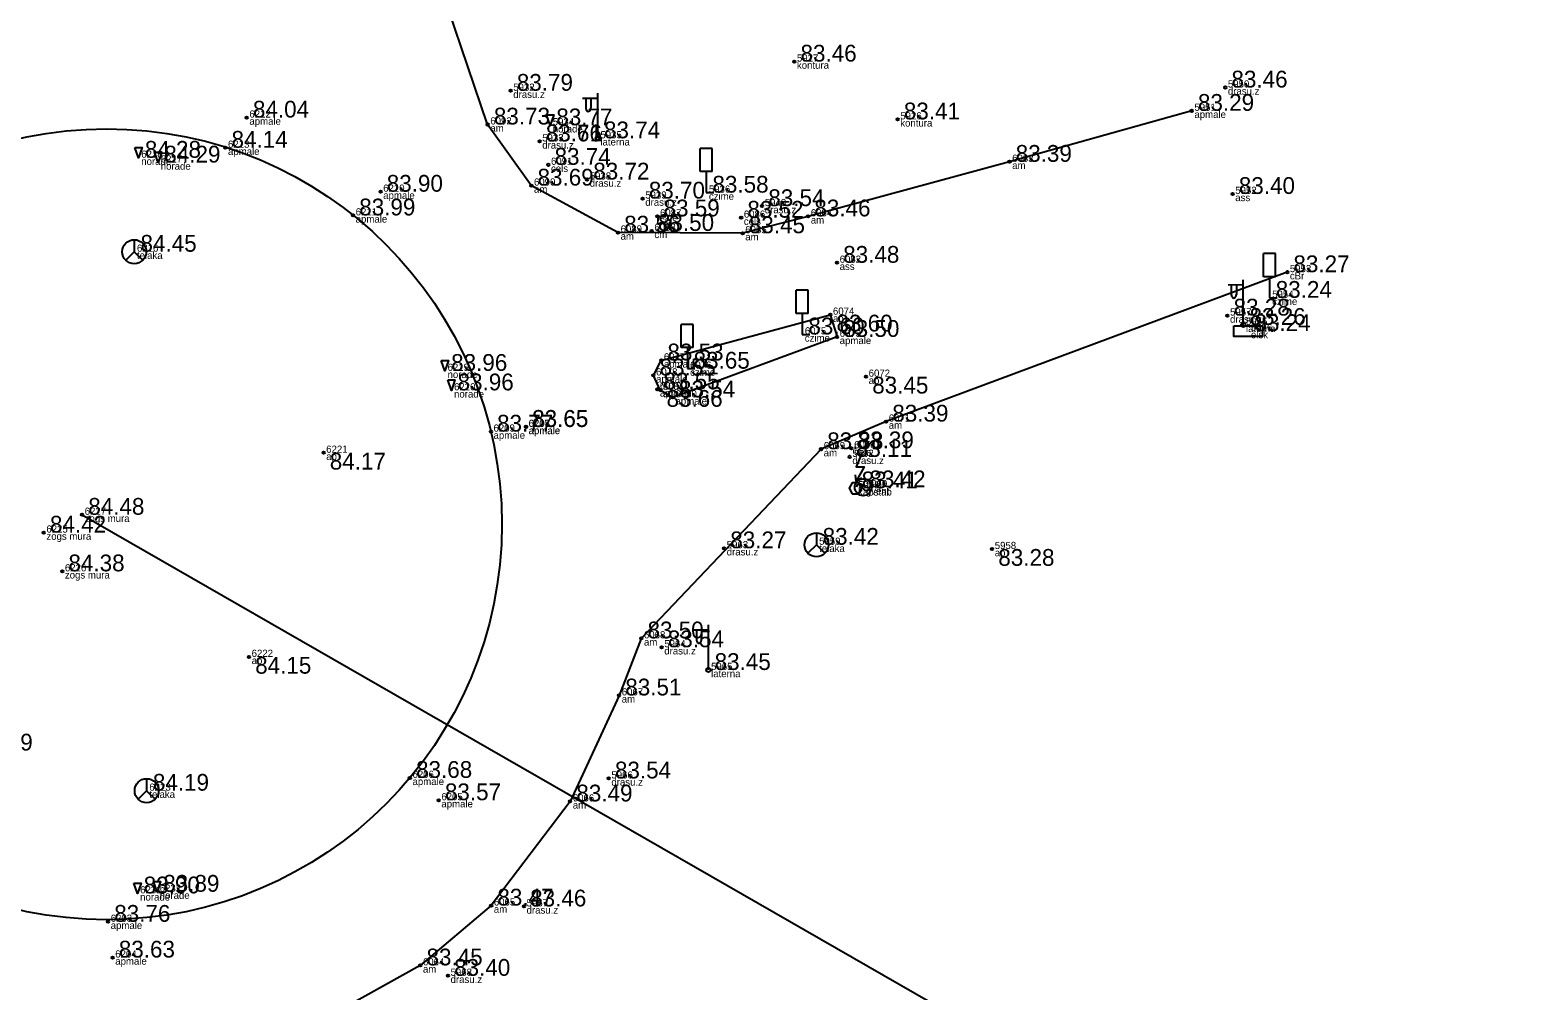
# Model space of a CAD drawing. Extents: x 614911 to 615803, y 262110 to 264311.
# Drawn here: x 615509.8 to 615572.7, y 262630.3 to 262670.4 of the extents above; entities that cross this region are included whole.
import ezdxf

# ---------------------------------------------------------------- set-up
doc = ezdxf.new("R2010")
doc.units = 0
for name, color, linetype in [('Level 12', 7, 'Continuous'), ('Level 16', 7, 'Continuous'), ('Level 18', 7, 'Continuous'), ('Level 27', 7, 'Continuous'), ('Level 37', 7, 'Continuous'), ('Level 44', 7, 'Continuous'), ('Level 49', 7, 'Continuous'), ('Level 53', 7, 'Continuous'), ('Level 54', 7, 'Continuous'), ('Level 57', 7, 'Continuous'), ('Level 58', 7, 'Continuous'), ('Level 63', 7, 'Continuous')]:
    doc.layers.add(name, color=color, linetype=linetype)

msp = doc.modelspace()

# ---------------------------------------------------------------- linework, layer by layer
at = {"layer": 'Level 12'}
msp.add_line((615544.297, 262651.594), (615544.538, 262651.733), dxfattribs=at)
msp.add_lwpolyline([(615544.546, 262652.756), (615544.297, 262652.193), (615544.633, 262652.193), (615544.297, 262651.594), (615544.275, 262651.864)], dxfattribs=at)
msp.add_lwpolyline([(615544.141, 262651.064), (615544.407, 262651.064), (615544.54, 262651.294), (615544.407, 262651.525), (615544.141, 262651.525), (615544.008, 262651.294)], close=True, dxfattribs=at)
at = {"layer": 'Level 16'}
for p, q in [((615538.293, 262665.476), (615537.793, 262665.476)), ((615537.793, 262664.507), (615537.793, 262665.476)), ((615538.293, 262664.507), (615538.293, 262665.476)), ((615538.293, 262664.507), (615537.793, 262664.507)), ((615538.047, 262664.507), (615538.047, 262663.629)), ((615538.047, 262663.629), (615538.362, 262663.629)), ((615561.794, 262661.088), (615561.294, 262661.088)), ((615561.294, 262660.119), (615561.294, 262661.088)), ((615561.794, 262660.119), (615561.794, 262661.088)), ((615561.794, 262660.119), (615561.294, 262660.119)), ((615561.548, 262660.119), (615561.548, 262659.241)), ((615542.295, 262659.562), (615541.795, 262659.562)), ((615541.795, 262658.593), (615541.795, 262659.562)), ((615542.295, 262658.593), (615542.295, 262659.562)), ((615561.548, 262659.241), (615561.863, 262659.241)), ((615542.295, 262658.593), (615541.795, 262658.593)), ((615542.049, 262658.593), (615542.049, 262657.715)), ((615537.508, 262658.133), (615537.008, 262658.133)), ((615537.008, 262657.164), (615537.008, 262658.133)), ((615537.508, 262657.164), (615537.508, 262658.133)), ((615542.049, 262657.715), (615542.364, 262657.715)), ((615537.508, 262657.164), (615537.008, 262657.164)), ((615537.262, 262657.164), (615537.262, 262656.286)), ((615537.262, 262656.286), (615537.577, 262656.286))]:
    msp.add_line(p, q, dxfattribs=at)
at = {"layer": 'Level 18'}
msp.add_lwpolyline([(615560.061, 262658.078), (615561.261, 262658.078), (615561.261, 262657.628), (615560.061, 262657.628)], close=True, dxfattribs=at)
at = {"layer": 'Level 27'}
msp.add_circle((615544.597, 262651.338), 0.35, dxfattribs=at)
for centre, start, end in [((615544.457, 262651.338), 0, 180), ((615544.737, 262651.338), 180, 0)]:
    msp.add_arc(centre, 0.14, start, end, dxfattribs=at)
at = {"layer": 'Level 37'}
for points in [[(615534.364, 262661.963), (615530.75, 262663.923), (615528.928, 262666.471), (615527.275, 262671.311), (615526.986, 262674.226), (615527.522, 262677.519), (615527.828, 262678.803), (615532.763, 262697.11), (615534.489, 262703.905), (615536.426, 262710.011), (615540.339, 262717.828)], [(615558.304, 262667.041), (615550.7, 262664.915), (615542.299, 262662.638), (615539.565, 262661.935), (615534.364, 262661.963)], [(615562.286, 262660.31), (615545.551, 262654.079), (615542.836, 262652.928), (615535.338, 262645.035), (615534.411, 262642.655), (615532.37, 262638.233), (615529.075, 262633.891), (615526.117, 262631.394), (615522.377, 262629.299), (615519.921, 262627.298), (615518.053, 262624.681), (615517.11, 262621.642), (615516.739, 262616.128), (615516.142, 262607.604), (615515.306, 262593.001)]]:
    msp.add_lwpolyline(points, dxfattribs=at)
msp.add_lwpolyline([(615543.223, 262658.537), (615543.504, 262657.611), (615536.653, 262655.087), (615536.13, 262655.395), (615535.843, 262656.003), (615536.169, 262656.63)], close=True, dxfattribs=at)
at = {"layer": 'Level 44'}
for p, q in [((615533.522, 262667.562), (615532.887, 262667.557)), ((615533.022, 262667.558), (615533.022, 262667.166)), ((615533.232, 262667.56), (615533.232, 262667.166)), ((615533.522, 262665.895), (615533.522, 262667.778)), ((615560.455, 262659.779), (615559.82, 262659.774)), ((615559.955, 262659.775), (615559.955, 262659.383)), ((615560.165, 262659.777), (615560.165, 262659.383)), ((615560.455, 262658.112), (615560.455, 262659.995)), ((615538.139, 262645.384), (615537.504, 262645.379)), ((615537.639, 262645.38), (615537.639, 262644.988)), ((615537.849, 262645.382), (615537.849, 262644.988)), ((615538.139, 262643.717), (615538.139, 262645.6))]:
    msp.add_line(p, q, dxfattribs=at)
for centre in [(615533.522, 262665.895), (615560.455, 262658.112), (615538.139, 262643.717)]:
    msp.add_circle(centre, 0.09, dxfattribs=at)
for centre in [(615533.127, 262667.166), (615560.06, 262659.383), (615537.744, 262644.988)]:
    msp.add_ellipse(centre, major_axis=(0, 0.151), ratio=0.695971, start_param=1.570796, end_param=4.712389, dxfattribs=at)
at = {"layer": 'Level 49'}
for p, q in [((615514.185, 262661.164), (615514.539, 262660.81)), ((615542.646, 262648.94), (615543, 262648.586)), ((615514.702, 262638.682), (615515.056, 262638.328))]:
    msp.add_line(p, q, dxfattribs=at)
for points in [[(615514.185, 262661.664), (615514.185, 262661.164), (615513.831, 262660.81)], [(615542.646, 262649.44), (615542.646, 262648.94), (615542.292, 262648.586)], [(615514.702, 262639.182), (615514.702, 262638.682), (615514.348, 262638.328)]]:
    msp.add_lwpolyline(points, dxfattribs=at)
for centre in [(615514.185, 262661.164), (615542.646, 262648.94), (615514.702, 262638.682)]:
    msp.add_circle(centre, 0.5, dxfattribs=at)
at = {"layer": 'Level 57'}
for centre in [(615541.721, 262669.095), (615529.885, 262667.878), (615559.7, 262668.014), (615518.876, 262666.759), (615546.032, 262666.685), (615558.304, 262667.041), (615528.928, 262666.471), (615517.983, 262665.501), (615531.093, 262665.765), (615531.097, 262665.763), (615531.46, 262664.789), (615550.7, 262664.915), (615533.076, 262664.176), (615524.459, 262663.667), (615530.75, 262663.923), (615560.008, 262663.574), (615535.392, 262663.38), (615540.379, 262663.066), (615523.311, 262662.679), (615536.008, 262662.638), (615539.505, 262662.584), (615542.299, 262662.638), (615534.364, 262661.963), (615535.773, 262662.031), (615539.565, 262661.935), (615543.502, 262660.703), (615562.286, 262660.31), (615543.223, 262658.537), (615559.791, 262658.501), (615543.504, 262657.611), (615536.169, 262656.63), (615535.843, 262656.003), (615544.713, 262655.949), (615536.003, 262655.424), (615536.13, 262655.395), (615536.653, 262655.087), (615545.551, 262654.079), (615529.062, 262653.66), (615530.522, 262653.852), (615530.528, 262653.86), (615522.081, 262652.777), (615542.836, 262652.928), (615544.107, 262652.965), (615544.033, 262652.607), (615512.005, 262650.191), (615510.407, 262649.447), (615538.791, 262648.795), (615549.974, 262648.762), (615511.179, 262647.832), (615535.338, 262645.035), (615536.186, 262644.665), (615518.97, 262644.263), (615534.411, 262642.655), (615525.682, 262639.216), (615533.979, 262639.192), (615526.885, 262638.284), (615532.37, 262638.233), (615529.075, 262633.891), (615530.442, 262633.853), (615513.09, 262633.213), (615513.28, 262631.722), (615526.117, 262631.394), (615527.27, 262630.96)]:
    msp.add_circle(centre, 0.05, dxfattribs=at)
at = {"layer": 'Level 58'}
for points in [[(615531.384, 262666.871), (615531.684, 262666.871), (615531.534, 262666.438)], [(615514.215, 262665.517), (615514.515, 262665.517), (615514.365, 262665.084)], [(615515.029, 262665.318), (615515.329, 262665.318), (615515.179, 262664.885)], [(615526.995, 262656.627), (615527.295, 262656.627), (615527.145, 262656.194)], [(615527.265, 262655.814), (615527.565, 262655.814), (615527.415, 262655.381)], [(615514.169, 262634.831), (615514.469, 262634.831), (615514.319, 262634.398)], [(615514.985, 262634.9), (615515.285, 262634.9), (615515.135, 262634.467)]]:
    msp.add_lwpolyline(points, close=True, dxfattribs=at)
for centre in [(615541.721, 262669.095), (615529.885, 262667.878), (615559.7, 262668.014), (615518.876, 262666.759), (615546.032, 262666.685), (615558.304, 262667.041), (615528.928, 262666.471), (615517.983, 262665.501), (615531.093, 262665.765), (615531.097, 262665.763), (615531.46, 262664.789), (615550.7, 262664.915), (615533.076, 262664.176), (615524.459, 262663.667), (615530.75, 262663.923), (615560.008, 262663.574), (615535.392, 262663.38), (615540.379, 262663.066), (615523.311, 262662.679), (615536.008, 262662.638), (615539.505, 262662.584), (615542.299, 262662.638), (615534.364, 262661.963), (615535.773, 262662.031), (615539.565, 262661.935), (615543.502, 262660.703), (615562.286, 262660.31), (615543.223, 262658.537), (615559.791, 262658.501), (615543.504, 262657.611), (615536.169, 262656.63), (615535.843, 262656.003), (615544.713, 262655.949), (615536.003, 262655.424), (615536.13, 262655.395), (615536.653, 262655.087), (615545.551, 262654.079), (615529.062, 262653.66), (615530.522, 262653.852), (615530.528, 262653.86), (615522.081, 262652.777), (615542.836, 262652.928), (615544.107, 262652.965), (615544.033, 262652.607), (615512.005, 262650.191), (615510.407, 262649.447), (615538.791, 262648.795), (615549.974, 262648.762), (615511.179, 262647.832), (615535.338, 262645.035), (615536.186, 262644.665), (615518.97, 262644.263), (615534.411, 262642.655), (615525.682, 262639.216), (615533.979, 262639.192), (615526.885, 262638.284), (615532.37, 262638.233), (615529.075, 262633.891), (615530.442, 262633.853), (615513.09, 262633.213), (615513.28, 262631.722), (615526.117, 262631.394), (615527.27, 262630.96)]:
    msp.add_circle(centre, 0.05, dxfattribs=at)
at = {"layer": 'Level 63'}
msp.add_lwpolyline([(615512.005, 262650.191), (615561.786, 262621.596), (615647.509, 262621.596)], dxfattribs=at)
msp.add_circle((615513.028, 262649.794), 16.494, dxfattribs=at)

# ---------------------------------------------------------------- texts
at = {"layer": 'Level 27'}
msp.add_text(' 83.42', height=0.7, dxfattribs=at).set_placement((615544.597, 262651.338))
at = {"layer": 'Level 49'}
for s, p in [(' 84.45', (615514.185, 262661.164)), (' 83.42', (615542.646, 262648.94)), (' 84.19', (615514.702, 262638.682))]:
    msp.add_text(s, height=0.7, dxfattribs=at).set_placement(p)
at = {"layer": 'Level 53'}
for s, p in [(' kontura', (615541.721, 262668.795)), (' drasu.z', (615559.7, 262667.714)), (' drasu.z', (615529.885, 262667.578)), (' apmale', (615518.876, 262666.459)), (' kontura', (615546.032, 262666.385)), (' apmale', (615558.304, 262666.741)), (' am', (615528.928, 262666.171)), (' norade', (615531.534, 262666.138)), (' apmale', (615517.983, 262665.201)), (' drasu.z', (615531.093, 262665.465)), (' drasu.z', (615531.097, 262665.463)), (' laterna', (615533.522, 262665.595)), (' norade', (615514.365, 262664.784)), (' norade', (615515.179, 262664.585)), (' cels', (615531.46, 262664.489)), (' am', (615550.7, 262664.615)), (' drasu.z', (615533.076, 262663.876)), (' apmale', (615524.459, 262663.367)), (' am', (615530.75, 262663.623)), (' czime', (615538.047, 262663.329)), (' ass', (615560.008, 262663.274)), (' drasu.z', (615535.392, 262663.08)), (' drasu.z', (615540.379, 262662.766)), (' apmale', (615523.311, 262662.379)), (' cels', (615536.008, 262662.338)), (' cels', (615539.505, 262662.284)), (' am', (615542.299, 262662.338)), (' am', (615534.364, 262661.663)), (' cm', (615535.773, 262661.731)), (' am', (615539.565, 262661.635)), (' telaka', (615514.185, 262660.864)), (' ass', (615543.502, 262660.403)), (' cBr', (615562.286, 262660.01)), (' czime', (615561.548, 262658.941)), (' ap', (615543.223, 262658.237)), (' drasu.z', (615559.791, 262658.201)), (' laterna', (615560.455, 262657.812)), (' elsk', (615560.661, 262657.553)), (' czime', (615542.049, 262657.415)), (' apmale', (615543.504, 262657.311)), (' apmale', (615536.169, 262656.33)), (' norade', (615527.145, 262655.894)), (' apmale', (615535.843, 262655.703)), (' czime', (615537.262, 262655.986)), (' norade', (615527.415, 262655.081)), (' apmale', (615536.003, 262655.124)), (' ap', (615536.13, 262655.095)), (' ap', (615544.713, 262655.649)), (' apmale', (615536.653, 262654.787)), (' apmale', (615529.062, 262653.36)), (' apmale', (615530.522, 262653.552)), (' apmale', (615530.528, 262653.56)), (' am', (615545.551, 262653.779)), (' am', (615542.836, 262652.628)), (' cels', (615544.107, 262652.665)), (' ap', (615522.081, 262652.477)), (' drasu.z', (615544.033, 262652.307)), (' kabstab', (615544.274, 262650.994)), (' gvent', (615544.597, 262651.038)), (' zogs mura', (615512.005, 262649.891)), (' zogs mura', (615510.407, 262649.147)), (' drasu.z', (615538.791, 262648.495)), (' telaka', (615542.646, 262648.64)), (' ap', (615549.974, 262648.462)), (' zogs mura', (615511.179, 262647.532)), (' am', (615535.338, 262644.735)), (' drasu.z', (615536.186, 262644.365)), (' ap', (615518.97, 262643.963)), (' laterna', (615538.139, 262643.417)), (' am', (615534.411, 262642.355)), (' apmale', (615525.682, 262638.916)), (' drasu.z', (615533.979, 262638.892)), (' telaka', (615514.702, 262638.382)), (' apmale', (615526.885, 262637.984)), (' am', (615532.37, 262637.933)), (' norade', (615514.319, 262634.098)), (' norade', (615515.135, 262634.167)), (' am', (615529.075, 262633.591)), (' drasu.z', (615530.442, 262633.553)), (' apmale', (615513.09, 262632.913)), (' apmale', (615513.28, 262631.422)), (' am', (615526.117, 262631.094)), (' drasu.z', (615527.27, 262630.66))]:
    msp.add_text(s, height=0.3, dxfattribs=at).set_placement(p)
at = {"layer": 'Level 54'}
for s, p in [(' 5927', (615541.721, 262669.095)), (' 5932', (615529.885, 262667.878)), (' 5950', (615559.7, 262668.014)), (' 5951', (615558.304, 262667.041)), (' 6212', (615518.876, 262666.759)), (' 6092', (615528.928, 262666.471)), (' 5934', (615531.534, 262666.438)), (' 5926', (615546.032, 262666.685)), (' 5933', (615531.093, 262665.765)), (' 5937', (615531.097, 262665.763)), (' 5935', (615533.522, 262665.895)), (' 6218', (615514.365, 262665.084)), (' 6213', (615517.983, 262665.501)), (' 6217', (615515.179, 262664.885)), (' 6091', (615531.46, 262664.789)), (' 6083', (615550.7, 262664.915)), (' 6090', (615530.75, 262663.923)), (' 5938', (615533.076, 262664.176)), (' 6210', (615524.459, 262663.667)), (' 5939', (615535.392, 262663.38)), (' 5936', (615538.047, 262663.629)), (' 5952', (615560.008, 262663.574)), (' 6211', (615523.311, 262662.679)), (' 6087', (615536.008, 262662.638)), (' 6086', (615539.505, 262662.584)), (' 5940', (615540.379, 262663.066)), (' 6084', (615542.299, 262662.638)), (' 6089', (615534.364, 262661.963)), (' 6088', (615535.773, 262662.031)), (' 6085', (615539.565, 262661.935)), (' 6216', (615514.185, 262661.164)), (' 6082', (615543.502, 262660.703)), (' 5953', (615562.286, 262660.31)), (' 5954', (615561.548, 262659.241)), (' 6074', (615543.223, 262658.537)), (' 5957', (615559.791, 262658.501)), (' 6075', (615542.049, 262657.715)), (' 6073', (615543.504, 262657.611)), (' 5955', (615560.455, 262658.112)), (' 5956', (615560.661, 262657.853)), (' 6077', (615536.169, 262656.63)), (' 6076', (615537.262, 262656.286)), (' 6219', (615527.145, 262656.194)), (' 6078', (615535.843, 262656.003)), (' 6072', (615544.713, 262655.949)), (' 6220', (615527.415, 262655.381)), (' 6079', (615536.003, 262655.424)), (' 6081', (615536.13, 262655.395)), (' 6080', (615536.653, 262655.087)), (' 6207', (615530.522, 262653.852)), (' 6208', (615530.528, 262653.86)), (' 6071', (615545.551, 262654.079)), (' 6209', (615529.062, 262653.66)), (' 6221', (615522.081, 262652.777)), (' 6069', (615542.836, 262652.928)), (' 5962', (615544.033, 262652.607)), (' 6070', (615544.107, 262652.965)), (' 5961', (615544.274, 262651.294)), (' 5960', (615544.597, 262651.338)), (' 6227', (615512.005, 262650.191)), (' 6225', (615510.407, 262649.447)), (' 5963', (615538.791, 262648.795)), (' 5959', (615542.646, 262648.94)), (' 5958', (615549.974, 262648.762)), (' 6226', (615511.179, 262647.832)), (' 6068', (615535.338, 262645.035)), (' 5964', (615536.186, 262644.665)), (' 6222', (615518.97, 262644.263)), (' 5965', (615538.139, 262643.717)), (' 6067', (615534.411, 262642.655)), (' 6223', (615514.702, 262638.682)), (' 6206', (615525.682, 262639.216)), (' 5966', (615533.979, 262639.192)), (' 6205', (615526.885, 262638.284)), (' 6066', (615532.37, 262638.233)), (' 6231', (615514.319, 262634.398)), (' 6232', (615515.135, 262634.467)), (' 6065', (615529.075, 262633.891)), (' 5967', (615530.442, 262633.853)), (' 6203', (615513.09, 262633.213)), (' 6204', (615513.28, 262631.722)), (' 6064', (615526.117, 262631.394)), (' 5968', (615527.27, 262630.96))]:
    msp.add_text(s, height=0.3, dxfattribs=at).set_placement(p)
at = {"layer": 'Level 58'}
for s, p in [(' 83.46', (615541.721, 262669.095)), (' 83.79', (615529.885, 262667.878)), (' 83.46', (615559.7, 262668.014)), (' 84.04', (615518.876, 262666.759)), (' 83.41', (615546.032, 262666.685)), (' 83.29', (615558.304, 262667.041)), (' 83.73', (615528.928, 262666.471)), (' 83.77', (615531.534, 262666.438)), (' 84.14', (615517.983, 262665.501)), (' 83.66', (615531.093, 262665.765)), (' 83.71', (615531.097, 262665.763)), (' 83.74', (615533.522, 262665.895)), (' 84.28', (615514.365, 262665.084)), (' 84.29', (615515.179, 262664.885)), (' 83.74', (615531.46, 262664.789)), (' 83.39', (615550.7, 262664.915)), (' 83.72', (615533.076, 262664.176)), (' 83.90', (615524.459, 262663.667)), (' 83.69', (615530.75, 262663.923)), (' 83.58', (615538.047, 262663.629)), (' 83.40', (615560.008, 262663.574)), (' 83.70', (615535.392, 262663.38)), (' 83.54', (615540.379, 262663.066)), (' 83.99', (615523.311, 262662.679)), (' 83.59', (615536.008, 262662.638)), (' 83.52', (615539.505, 262662.584)), (' 83.46', (615542.299, 262662.638)), (' 83.56', (615534.364, 262661.963)), (' 83.50', (615535.773, 262662.031)), (' 83.45', (615539.565, 262661.935)), (' 83.48', (615543.502, 262660.703)), (' 83.27', (615562.286, 262660.31)), (' 83.24', (615561.548, 262659.241)), (' 83.28', (615559.791, 262658.501)), (' 83.60', (615543.223, 262657.837)), (' 83.26', (615560.455, 262658.112)), (' 83.24', (615560.661, 262657.853)), (' 83.60', (615542.049, 262657.715)), (' 83.50', (615543.504, 262657.611)), (' 83.53', (615536.169, 262656.63)), (' 83.96', (615527.145, 262656.194)), (' 83.55', (615535.843, 262656.003)), (' 83.65', (615537.262, 262656.286)), (' 83.96', (615527.415, 262655.381)), (' 83.55', (615536.003, 262655.424)), (' 83.45', (615544.713, 262655.249)), (' 83.66', (615536.13, 262654.695)), (' 83.54', (615536.653, 262655.087)), (' 83.39', (615545.551, 262654.079)), (' 83.77', (615529.062, 262653.66)), (' 83.65', (615530.522, 262653.852)), (' 83.65', (615530.528, 262653.86)), (' 83.38', (615542.836, 262652.928)), (' 83.39', (615544.107, 262652.965)), (' 83.11', (615544.033, 262652.607)), (' 84.17', (615522.081, 262652.077)), (' 83.41', (615544.274, 262651.294)), (' 84.48', (615512.005, 262650.191)), (' 84.42', (615510.407, 262649.447)), (' 83.27', (615538.791, 262648.795)), (' 84.38', (615511.179, 262647.832)), (' 83.28', (615549.974, 262648.062)), (' 83.50', (615535.338, 262645.035)), (' 83.54', (615536.186, 262644.665)), (' 84.15', (615518.97, 262643.563)), (' 83.45', (615538.139, 262643.717)), (' 83.51', (615534.411, 262642.655)), (' 84.09', (615507.347, 262640.357)), (' 83.68', (615525.682, 262639.216)), (' 83.54', (615533.979, 262639.192)), (' 83.57', (615526.885, 262638.284)), (' 83.49', (615532.37, 262638.233)), (' 83.90', (615514.319, 262634.398)), (' 83.89', (615515.135, 262634.467)), (' 83.47', (615529.075, 262633.891)), (' 83.46', (615530.442, 262633.853)), (' 83.76', (615513.09, 262633.213)), (' 83.63', (615513.28, 262631.722)), (' 83.45', (615526.117, 262631.394)), (' 83.40', (615527.27, 262630.96))]:
    msp.add_text(s, height=0.7, dxfattribs=at).set_placement(p)

doc.saveas('drawing.dxf')
